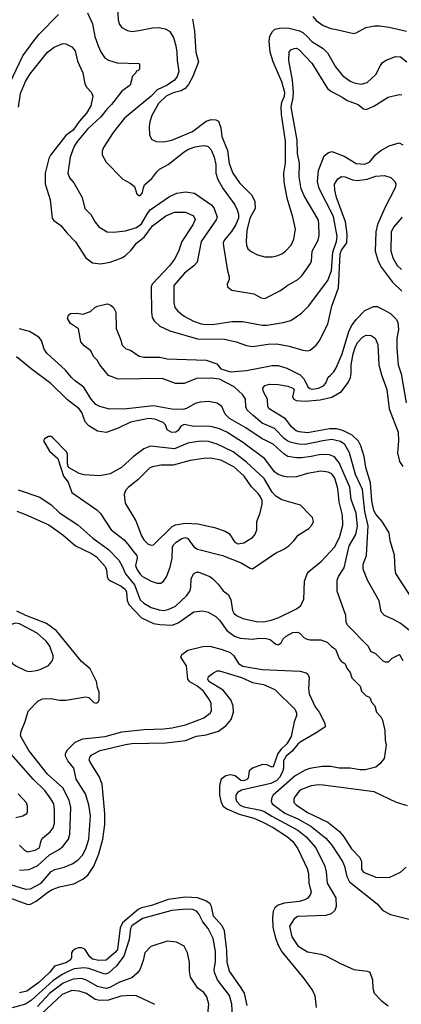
# Model space of a CAD drawing. Extents: x 997028 to 1115134, y 536408 to 618974.
# Tile 438 of 473: x 1073448 to 1076574, y 571484 to 579540. Entities that reach past the tile are written whole.
import ezdxf

# ---------------------------------------------------------------- set-up
doc = ezdxf.new("R2010")
doc.units = 0

msp = doc.modelspace()

# ---------------------------------------------------------------- linework, layer by layer
at = {"layer": '0CON10XD'}
for points in [[(1074249.6, 579655), (1074253.3, 579535), (1074265, 579501.2), (1074285.5, 579475.5), (1074330.7, 579450.7), (1074365, 579444.4), (1074425, 579450.5), (1074535, 579473.8), (1074585, 579476.2), (1074640, 579465), (1074674.5, 579444.5), (1074706.7, 579395), (1074726, 579326), (1074735.4, 579275), (1074736.9, 579205), (1074752.6, 579115), (1074738.8, 579075), (1074715, 579046.2), (1074654.5, 579005), (1074573.9, 578965), (1074524.6, 578915), (1074305.5, 578735), (1074213.7, 578616.3), (1074134.2, 578495), (1074122.5, 578465), (1074124, 578435), (1074155, 578373.3), (1074293.3, 578235), (1074352.3, 578202.3), (1074387.5, 578175), (1074407.5, 578115), (1074425, 578100), (1074435, 578100), (1074455, 578122.5), (1074458.8, 578155), (1074471.2, 578188.8), (1074530.6, 578239.4), (1074570.5, 578295), (1074593.8, 578316.2), (1074663.9, 578356.1), (1074795, 578458.8), (1074830.4, 578479.6), (1074885, 578500), (1074935, 578508.9), (1074965, 578509.6), (1074991.1, 578501.1), (1075015, 578474.4), (1075042, 578415), (1075053.3, 578355), (1075054.7, 578285), (1075071.5, 578231.5), (1075115.2, 578155.2), (1075208.8, 578025), (1075230, 577985), (1075239.8, 577949.8), (1075240.6, 577915), (1075218.4, 577865), (1075182.4, 577807.6), (1075125, 577739.2), (1075114.5, 577715), (1075116.5, 577686.5), (1075150, 577485), (1075164, 577435), (1075164, 577415), (1075148, 577375), (1075148.8, 577355), (1075185, 577325.8), (1075365, 577297.5), (1075425, 577264.4), (1075455, 577259.4), (1075585, 577324.4), (1075635, 577363.5), (1075725.3, 577414.7), (1075759.4, 577445), (1075828.9, 577545), (1075836.7, 577565), (1075843.5, 577645), (1075893.3, 577735), (1075899.5, 577775), (1075899.1, 577875), (1075893.5, 577905), (1075778.1, 578098.1), (1075754.6, 578155), (1075738.2, 578255), (1075738.9, 578365), (1075723.6, 578445), (1075721.6, 578555), (1075672.3, 578825), (1075688, 578902), (1075689.9, 578945), (1075682, 579045), (1075653.3, 579205), (1075655.6, 579275), (1075667.9, 579292.1), (1075694.7, 579305.3), (1075715, 579306.2), (1075735, 579296.2), (1075840, 579185), (1075967.8, 578977.8), (1076001.5, 578951.5), (1076095, 578903.8), (1076128.8, 578878.8), (1076220, 578845), (1076265, 578811.2), (1076285, 578806), (1076348.3, 578831.7), (1076464.6, 578905.4), (1076555, 578926.7), (1076577.5, 578925)], [(1073365.2, 579014.8), (1073474.7, 579245.3), (1073563.3, 579366.8), (1073608.1, 579421.9), (1073766.6, 579583.4)], [(1074004, 579595), (1074042.9, 579505), (1074062.4, 579402.4), (1074089.5, 579325), (1074115, 579270), (1074141.4, 579231.4), (1074175, 579209.4), (1074245, 579187.1), (1074425, 579180), (1074430, 579175), (1074430, 579135), (1074415, 579120), (1074401.7, 579118.3), (1074400, 579105), (1074371.7, 579078.3), (1074353.3, 579005), (1074285, 578956.2), (1074200.6, 578845), (1074165, 578811.5), (1074113.1, 578745), (1074041.5, 578678.5), (1074002.5, 578645), (1073920, 578545), (1073895, 578504.3), (1073861.8, 578415), (1073843.1, 578283.1), (1073856.8, 578246.8), (1073890, 578205), (1073960.8, 578085), (1073981.4, 577995), (1074030, 577945), (1074065, 577883.8), (1074095, 577846), (1074164.5, 577804.5), (1074215, 577801.1), (1074315, 577810.9), (1074405, 577838.5), (1074445, 577870.4), (1074494.1, 577955), (1074517, 577983), (1074675.8, 578094.2), (1074735, 578121.5), (1074805, 578131.9), (1074879.1, 578119.1), (1075021.7, 578021.7), (1075039.5, 577995), (1075064.4, 577925), (1075058.1, 577901.9), (1074934.6, 577725), (1074901.4, 577555), (1074874, 577526), (1074797.5, 577465), (1074711.2, 577365), (1074710.5, 577225), (1074718.9, 577185), (1074741.9, 577155), (1074795, 577114.5), (1074872.6, 577072.6), (1074935, 577052.5), (1074975, 577046.7), (1075045, 577048), (1075185, 577069.6), (1075275, 577071.5), (1075435, 577041.5), (1075475, 577040.5), (1075605, 577061.5), (1075670, 577080), (1075755, 577138), (1075814, 577195), (1075971.1, 577405), (1076001.1, 577488.9), (1076012.3, 577637.7), (1076043.8, 577725), (1076048.8, 577765), (1076019.4, 577929.4), (1075901.1, 578158.9), (1075886.9, 578215), (1075896.5, 578305), (1075942, 578425), (1075976.6, 578453.4), (1076005, 578460), (1076104.2, 578424.2), (1076205, 578363.1), (1076275, 578357.3), (1076315, 578377.3), (1076361.4, 578435), (1076405, 578469.4), (1076475, 578507.5), (1076555, 578532.5), (1076585, 578516)], [(1074864, 579545), (1074879.4, 579445), (1074891.8, 579275), (1074913.1, 579195), (1074865.3, 579074.7), (1074830.9, 579009.1), (1074802.4, 578977.6), (1074771.1, 578958.9), (1074705, 578940.2), (1074647.5, 578915), (1074584.7, 578855), (1074530.5, 578755), (1074514.4, 578705), (1074507.1, 578665), (1074510.8, 578595), (1074530.3, 578560.3), (1074565, 578542), (1074625, 578540.8), (1074695, 578554.5), (1074862.9, 578625), (1074975, 578709.2), (1075015, 578722.5), (1075055, 578720), (1075075, 578710), (1075095.7, 578654.3), (1075103.9, 578583.9), (1075149.5, 578469.5), (1075162.8, 578362.8), (1075192.5, 578285), (1075247.5, 578205), (1075349.5, 578105), (1075373.6, 578053.6), (1075377.8, 577995), (1075332.9, 577917.1), (1075307.7, 577815), (1075303.9, 577723.9), (1075305.6, 577695), (1075316, 577665), (1075343.6, 577643.6), (1075396.4, 577616.4), (1075455, 577600), (1075515, 577600.6), (1075555, 577608.9), (1075595, 577624.4), (1075625.8, 577645), (1075670.9, 577695), (1075692.7, 577745), (1075705.6, 577825), (1075686.2, 577925), (1075639.5, 578079.5), (1075613.4, 578213.4), (1075611.1, 578285), (1075625.9, 578365), (1075625.9, 578545), (1075592.9, 578762.9), (1075589.3, 578825), (1075594.8, 578865.2), (1075616.8, 578915), (1075618.6, 578945), (1075595, 579030), (1075523.9, 579195), (1075498.8, 579275), (1075490, 579365), (1075495.7, 579405), (1075518.1, 579441.9), (1075538.8, 579461.2), (1075575, 579470.8), (1075645, 579472.5), (1075738.8, 579448.8), (1075767.1, 579435), (1075801.1, 579401.1), (1075841.3, 579361.3), (1075932.7, 579302.7), (1075969.7, 579269.7), (1076034.5, 579155), (1076092.4, 579082.4), (1076155, 579036.4), (1076195, 579019.2), (1076247.1, 579012.9), (1076295, 579025.6), (1076365, 579090), (1076402, 579165), (1076420.3, 579189.7), (1076450.5, 579209.5), (1076525, 579238.8), (1076567.5, 579235), (1076620, 579195)], [(1075849.1, 579565), (1075875, 579533.8), (1075932.4, 579492.4), (1075995, 579467.3), (1076028.7, 579461.3), (1076185, 579427.1), (1076205, 579431.9), (1076284.1, 579475.9), (1076355, 579489.3), (1076395, 579490.3), (1076475, 579478.5), (1076616.7, 579445)], [(1073437.1, 578825), (1073453.4, 578935), (1073496.6, 579033.4), (1073533.2, 579096.8), (1073675.7, 579275), (1073730.8, 579315), (1073800, 579345), (1073825, 579341.9), (1073875, 579318.6), (1073901.4, 579285), (1073920.7, 579200.7), (1073965.9, 579104.1), (1073981.9, 579015), (1073997.1, 578985), (1074035, 578943.8), (1074045.6, 578915), (1074029.6, 578835), (1073995.4, 578775), (1073934.1, 578705.9), (1073885.4, 578634.6), (1073826.8, 578593.2), (1073699.8, 578430.2), (1073685.6, 578405), (1073655.7, 578285), (1073655.6, 578195.6), (1073696.4, 578066.4), (1073712.9, 577915), (1073727.6, 577897.6), (1073785.8, 577855), (1073832.9, 577795), (1073905, 577722), (1073990.3, 577590.3), (1074045, 577549.2), (1074108.8, 577541.2), (1074187.5, 577555), (1074285, 577591.4), (1074315, 577611.4), (1074360.9, 577655), (1074405, 577712.7), (1074468.2, 577761.8), (1074535, 577853.1), (1074644.4, 577935), (1074715, 577964.7), (1074805, 577965.4), (1074871.4, 577935), (1074884.4, 577905), (1074865, 577862.5), (1074775.5, 577725), (1074748.1, 577641.9), (1074715, 577580), (1074674.2, 577525.8), (1074533.3, 577375), (1074523.3, 577355), (1074527.4, 577147.4), (1074533.4, 577103.4), (1074549.2, 577075), (1074595, 577033.1), (1074676.2, 576995), (1074905, 576927.6), (1075125, 576926.1), (1075220, 576905), (1075305, 576873.5), (1075355, 576865.5), (1075484, 576886), (1075555, 576887.7), (1075655, 576869.6), (1075767.2, 576837.2), (1075805, 576830), (1075826.7, 576835), (1075875, 576876), (1075900.3, 576909.7), (1075971.1, 577048.9), (1076003.4, 577196.6), (1076058.8, 577345), (1076073.1, 577625), (1076084, 577655), (1076126.3, 577713.7), (1076130.7, 577785), (1076117, 577887), (1076042.9, 578085), (1076029.1, 578145), (1076026.2, 578195), (1076055, 578236.7), (1076085, 578256.5), (1076115, 578254.6), (1076175, 578229.2), (1076215, 578225.4), (1076295, 578234.6), (1076365, 578258.2), (1076435, 578264.4), (1076487.8, 578247.8), (1076523.6, 578213.6), (1076529.4, 578195), (1076522.2, 578165), (1076440.9, 578005), (1076379.6, 577865), (1076365.9, 577804.1), (1076359.2, 577645), (1076385.3, 577565), (1076411.5, 577511.5), (1076502.5, 577392.5), (1076578.1, 577318.1)], [(1076580.9, 577925), (1076508.3, 577841.7), (1076489.3, 577800.7), (1076487.1, 577645), (1076507.3, 577585), (1076539, 577529), (1076575, 577495.4)], [(1076663.1, 574525), (1076565, 574601.2), (1076505, 574636.4), (1076435, 574664.4), (1076408.6, 574695), (1076391.4, 574785), (1076297.1, 574955), (1076261.1, 575045), (1076262.5, 575085), (1076287.5, 575155), (1076293, 575257), (1076301.1, 575398.9), (1076273.5, 575516.5), (1076254.8, 575695), (1076198.7, 575818.7), (1076148.9, 575995), (1076111.6, 576065), (1076075, 576090), (1076005, 576103.9), (1075931.2, 576095), (1075785, 576064.8), (1075735, 576066.8), (1075671.5, 576081.5), (1075645, 576091.4), (1075615, 576112.5), (1075534.5, 576194.5), (1075435, 576239.7), (1075360.4, 576300.4), (1075311.5, 576345), (1075301.1, 576371.1), (1075297.5, 576435), (1075275, 576470.6), (1075205, 576536), (1075085, 576598.8), (1075015, 576606.2), (1074896.4, 576603.6), (1074795, 576563.8), (1074725, 576563.8), (1074615, 576603.3), (1074255, 576600), (1074175, 576630), (1074105, 576716.7), (1074083.3, 576755), (1074053.3, 576785), (1074029.3, 576829.3), (1073975, 576871.2), (1073948.8, 576905), (1073930.5, 577010.5), (1073865, 577054), (1073838.8, 577095), (1073846.4, 577123.6), (1073865, 577136.2), (1073915, 577140), (1073965, 577130), (1074027.5, 577152.5), (1074064.2, 577185.8), (1074085, 577196.2), (1074165, 577216.2), (1074193.3, 577205), (1074216.7, 577185), (1074236.1, 577146.1), (1074237, 577013), (1074273.3, 576925), (1074286.4, 576876.4), (1074316.4, 576846.4), (1074355.9, 576835.9), (1074426.1, 576786.1), (1074465, 576780), (1074595, 576780), (1074655, 576763.8), (1074974.3, 576754.3), (1075062.5, 576725), (1075095, 576682.5), (1075175, 576660), (1075305, 576669.4), (1075515, 576711.2), (1075565, 576710.4), (1075635, 576688.8), (1075744.3, 576634.3), (1075778, 576598), (1075808.2, 576535), (1075825, 576521.8), (1075845, 576517.3), (1075895.2, 576524.8), (1075936, 576545), (1075954, 576565), (1075974, 576615), (1075990.6, 576629.4)], [(1075990.6, 576629.4), (1076020.9, 576659.1), (1076039.4, 576690.6), (1076088.4, 576805), (1076142.5, 576987.5), (1076165, 577035.6), (1076203.4, 577086.6), (1076275, 577159.2), (1076345, 577192), (1076375, 577192), (1076425, 577169.2), (1076485.5, 577135.5), (1076530.3, 577090.3), (1076544.2, 577065), (1076549.4, 577005), (1076537.9, 576935), (1076536.2, 576855), (1076546.7, 576716.7), (1076571.9, 576641.9), (1076614.7, 576404.7)], [(1073905, 576583.1), (1073872.3, 576612.3), (1073822.2, 576672.2), (1073670.3, 576810.3), (1073648.5, 576845), (1073625.4, 576915), (1073605, 576943.3), (1073527.9, 576987.9), (1073445, 577010.9)], [(1076653.3, 574815), (1076529.7, 575009.7), (1076522.2, 575045), (1076517.4, 575157.4), (1076483.1, 575275), (1076472.8, 575342.8), (1076417.1, 575435), (1076365, 575494.6), (1076348.4, 575525), (1076333.4, 575603.4), (1076321.6, 575751.6), (1076283.4, 575875), (1076268, 575965), (1076243.1, 576053.1), (1076221.8, 576091.8), (1076169.9, 576139.9), (1076095, 576180), (1076043.1, 576193.1), (1075985, 576193.1), (1075805, 576159.7), (1075736.5, 576166.5), (1075711.4, 576175), (1075676.5, 576205), (1075624.4, 576275), (1075491.4, 576355), (1075481.4, 576375), (1075478.1, 576435), (1075445.6, 576495), (1075440, 576525), (1075455, 576546.9), (1075495, 576557.1), (1075563.7, 576556.3), (1075645, 576541.8), (1075685.4, 576525.4), (1075696, 576515), (1075681.4, 576455), (1075694.2, 576435), (1075712, 576425), (1075785, 576420), (1075910.1, 576429.9), (1076005, 576450.8), (1076082.6, 576497.4), (1076139.4, 576570.6), (1076157.2, 576612.8), (1076162.2, 576645), (1076163.4, 576715), (1076179.7, 576805), (1076198.7, 576865), (1076217.6, 576902.4), (1076255, 576942.7), (1076285, 576958.5), (1076326.4, 576956.4), (1076360, 576935), (1076382.2, 576882.2), (1076389.6, 576715), (1076410.4, 576635), (1076455.4, 576515), (1076474.6, 576355), (1076548.5, 576165), (1076550, 576095), (1076542.2, 575995), (1076559.4, 575925), (1076585, 575884.3)], [(1073435, 575693.6), (1073613.1, 575633.1), (1073705, 575571.5), (1073775, 575503.9), (1073925, 575407.5), (1074047.7, 575297.7), (1074175.2, 575205.2), (1074258.8, 575118.8), (1074285.4, 575074.6), (1074315.5, 575005.5), (1074386.8, 574915), (1074435, 574794.5), (1074465.5, 574765), (1074525, 574731.2), (1074590.9, 574710.9), (1074625, 574707.3), (1074665, 574715.4), (1074725, 574742.3), (1074815, 574827.1), (1074841.1, 574865), (1074849.5, 574895), (1074852.2, 574965), (1074870.8, 575005), (1074895, 575020), (1074915, 575019.2), (1075005, 574982.9), (1075027.2, 574967.2), (1075072.7, 574922.7), (1075115.6, 574865.6), (1075155, 574835.8), (1075176.2, 574795), (1075190, 574705), (1075200.5, 574685), (1075223.8, 574663.8), (1075275, 574641.5), (1075387, 574617), (1075445, 574613.8), (1075506.9, 574626.9), (1075571.4, 574648.6), (1075715, 574720), (1075748.6, 574745), (1075776, 574795), (1075780, 574945), (1075802, 575005), (1075815.8, 575024.2), (1075919.8, 575110.2), (1076026.6, 575223.4), (1076066.2, 575303.8), (1076094.6, 575405), (1076092.5, 575485), (1076064.2, 575595), (1076055, 575703.8), (1076028.6, 575788.6), (1076005, 575823.2), (1075975, 575837.3), (1075915, 575844.7), (1075805, 575827.3), (1075715, 575799.1), (1075645, 575797.5), (1075613.1, 575803.1), (1075565, 575819.1), (1075535, 575840), (1075456.4, 575946.4), (1075274, 576084), (1075145.2, 576165.2), (1075085, 576191.4), (1075025, 576208.8), (1074985, 576214.8), (1074875, 576210.3), (1074795, 576227.1), (1074768.8, 576215), (1074745, 576180), (1074726.2, 576165), (1074695, 576163.3), (1074656.7, 576185), (1074642, 576225), (1074622, 576245), (1074555, 576272.2), (1074505, 576276.2), (1074355, 576247.8), (1074255, 576197.5), (1074157, 576163), (1074085, 576174.3), (1074015, 576217.1), (1073985, 576250), (1073955.5, 576325), (1073935, 576355.6), (1073839.7, 576429.7), (1073702.1, 576562.1), (1073542.4, 576682.4), (1073422.7, 576782.7)], [(1076588.8, 574295), (1076565, 574337.5), (1076555, 574343.3), (1076495, 574312.5), (1076465, 574282.5), (1076445, 574282.5), (1076425, 574292.5), (1076365, 574352.5), (1076325, 574370), (1076305, 574412.5), (1076133.3, 574585), (1076120.7, 574610.7), (1076120, 574665), (1076048.9, 574865), (1076047.5, 574955), (1076058.8, 574985), (1076105.7, 575054.3), (1076147.1, 575235), (1076201, 575329), (1076214.8, 575395.2), (1076205, 575502), (1076163.6, 575613.6), (1076151.4, 575715), (1076065.2, 575915.2), (1076025, 575963.8), (1075985, 575979.3), (1075915, 575983.4), (1075835, 575964.7), (1075755, 575954.1), (1075715, 575954.1), (1075645, 575966.8), (1075615, 575986.1), (1075525, 576068), (1075465, 576098), (1075435, 576110.7), (1075299.5, 576199.5), (1075165, 576276.9), (1075131.7, 576311.7), (1075103.2, 576375), (1075065, 576402), (1074995, 576416.5), (1074925, 576411.4), (1074885, 576400.3), (1074815, 576358), (1074785, 576350.8), (1074695, 576354.2), (1074545, 576380), (1074324.1, 576355.9), (1074183.9, 576353.9), (1074105, 576373.8), (1074072.4, 576392.4), (1074032.5, 576435), (1073975, 576526.9), (1073955, 576548.1), (1073905, 576583.1)], [(1074605, 574930.8), (1074625, 574946), (1074649.3, 574980.7), (1074679.6, 575060.4), (1074696, 575135), (1074700.7, 575225), (1074706.8, 575243.2), (1074728.2, 575265), (1074775, 575295.9), (1074805, 575303.4), (1074825, 575295.4), (1074875, 575227.9), (1074905, 575207.6), (1075110, 575155), (1075262, 575095), (1075335, 575052), (1075355, 575046.2), (1075542, 575175), (1075612, 575208), (1075652, 575235), (1075694, 575275), (1075728.3, 575321.7), (1075815, 575376), (1075842, 575405), (1075854, 575435), (1075845.7, 575465.7), (1075825, 575488), (1075747.7, 575567.7), (1075595, 575612.5), (1075545, 575642.1), (1075515.5, 575675.5), (1075451.6, 575785), (1075305, 575920.9), (1075195, 576003.4), (1075065, 576066.6), (1074995, 576088.2), (1074927.4, 576092.6), (1074825.9, 576074.1), (1074715, 576028.7), (1074519.3, 576050.7), (1074465, 576029.4), (1074377.3, 575962.7), (1074281.9, 575875), (1074188.8, 575825), (1074105, 575808.9), (1073975.7, 575815.7), (1073935, 575826.2), (1073847.5, 575875), (1073840, 575905), (1073840, 575985), (1073832.5, 576005), (1073719.3, 576119.3), (1073705, 576130), (1073685, 576130), (1073650.7, 576109.3), (1073642.5, 576095), (1073690.7, 576010.7), (1073758.8, 575948.8), (1073806.7, 575805), (1073844, 575755), (1073875, 575671.2), (1074080.9, 575530.9), (1074109.5, 575499.5), (1074196, 575366), (1074304.5, 575285), (1074345.7, 575235.7), (1074373.3, 575193.3), (1074408.1, 575155), (1074411.1, 575135), (1074397.1, 575075), (1074407.3, 575045), (1074435, 575003.5), (1074455, 574983.5), (1074525, 574946.9), (1074575, 574930.8), (1074605, 574930.8)], [(1074525, 575239.5), (1074545, 575244.4), (1074696.4, 575393.6), (1074725, 575407.7), (1074805, 575420), (1074905.9, 575415.9), (1075043.8, 575385), (1075130, 575355), (1075164, 575335), (1075208.8, 575265), (1075235, 575251.9), (1075285, 575258.6), (1075355, 575304.4), (1075374.3, 575325), (1075388.9, 575365), (1075391.5, 575435), (1075416.5, 575505), (1075432.7, 575575), (1075432.9, 575605), (1075420.9, 575635), (1075402.1, 575662.1), (1075346.7, 575716.7), (1075286.1, 575805), (1075202.1, 575882.1), (1075095, 575935.9), (1075011.1, 575951.1), (1074955, 575950.8), (1074845, 575933.9), (1074705, 575894.6), (1074605, 575895.4), (1074535, 575882.5), (1074515, 575872.5), (1074415, 575774.3), (1074335, 575712.5), (1074315, 575688.8), (1074304.2, 575655), (1074312.9, 575585), (1074400.2, 575440.2), (1074445, 575316), (1074465, 575284.2), (1074499.8, 575249.8), (1074525, 575239.5)], [(1073425, 575517.5), (1073495, 575492.7), (1073686.5, 575406.5), (1073800.6, 575325), (1073906.2, 575236.2), (1074035, 575172.8), (1074077.3, 575145), (1074147.3, 575065), (1074158.5, 575035), (1074163.5, 574985), (1074173.6, 574963.6), (1074198.1, 574945), (1074280, 574905), (1074311.1, 574881.1), (1074321.8, 574855), (1074328.8, 574788.8), (1074342.4, 574755), (1074445, 574645.4), (1074545, 574600), (1074595, 574590.4), (1074696.3, 574586.3), (1074745, 574605.4), (1074875, 574695.4), (1074945, 574703.8), (1074992.6, 574692.6), (1075055, 574656.9), (1075085, 574626.9), (1075145, 574543.3), (1075206.5, 574496.5), (1075255, 574478.5), (1075355, 574470.9), (1075411.4, 574478.6), (1075467.4, 574477.4), (1075498.3, 574468.3), (1075545, 574430), (1075565, 574426.2), (1075589.5, 574440.5), (1075606.4, 574473.6), (1075630, 574495), (1075686.2, 574525), (1075725, 574530), (1075745, 574518.6), (1075774.6, 574484.6), (1075795, 574473.3), (1075825, 574466.5), (1075915, 574466.9), (1075967.4, 574447.4), (1076000.5, 574410.5), (1076035, 574390), (1076065, 574312.5), (1076080.5, 574290.5), (1076115, 574270), (1076127.5, 574235), (1076155, 574200), (1076167.5, 574155), (1076236.1, 574086.1), (1076246.7, 574045), (1076285, 574006.7), (1076308.8, 573998.8), (1076318.8, 573988.8), (1076330, 573955), (1076356.7, 573925), (1076370, 573875), (1076406.1, 573836.1), (1076418.8, 573808.8), (1076438.6, 573725), (1076442.2, 573645), (1076450.6, 573605), (1076433.1, 573495), (1076398.1, 573451.9), (1076365, 573425.5), (1076277.6, 573402.4), (1076237.4, 573402.6), (1076155, 573415.4), (1076065, 573417.1), (1075995, 573429.5), (1075925, 573429.5), (1075825, 573413.1), (1075785, 573400), (1075705, 573354.6), (1075523.1, 573195), (1075512.8, 573177.2), (1075508.1, 573145), (1075516.5, 573125), (1075618.6, 573048.6), (1075725, 573001.1), (1075832.1, 572942.1), (1075954, 572844), (1076003.2, 572785), (1076092.8, 572652.8), (1076109.4, 572615), (1076128.5, 572528.5), (1076150, 572485), (1076376, 572305), (1076421.9, 572251.9), (1076485, 572220), (1076647.6, 572177.6)], [(1073445, 572581.3), (1073525, 572587.1), (1073595, 572619.6), (1073692.3, 572707.7), (1073765, 572747.1), (1073801.9, 572775), (1073848.1, 572835), (1073858.5, 572875), (1073866, 573094), (1073853.1, 573155), (1073802.3, 573255), (1073676.5, 573366.5), (1073521.5, 573561.5), (1073458, 573675), (1073455.4, 573695), (1073461.5, 573725), (1073492.8, 573797.2), (1073517.9, 573882.1), (1073595, 573964.3), (1073635.6, 573984.4), (1073705, 573986.9), (1073775, 573972.5), (1073825, 573972.5), (1073990.5, 574000.5), (1074015, 573993.8), (1074055, 573953.3), (1074075, 573946.7), (1074090, 573955), (1074098.8, 573975), (1074097.7, 574037.7), (1074083.8, 574075), (1074076, 574125), (1074025, 574230), (1073955, 574290), (1073749, 574539), (1073668.6, 574598.6), (1073498.5, 574665), (1073425, 574701.3)], [(1073525, 574207.5), (1073585, 574214.3), (1073615, 574222.5), (1073683.4, 574256.6), (1073712, 574288), (1073722.5, 574315), (1073721.8, 574335), (1073695, 574414.2), (1073664.5, 574455), (1073590.3, 574520.3), (1073445, 574597.5), (1073415, 574601.6), (1073385.8, 574594.2), (1073355, 574564.3), (1073337, 574533), (1073329.2, 574505), (1073339.7, 574405), (1073372.1, 574295), (1073385.6, 574275), (1073415, 574252.2), (1073501.3, 574211.3), (1073525, 574207.5)], [(1073255, 572499.7), (1073495, 572425.9), (1073535, 572429.4), (1073623.2, 572475), (1073705, 572571.5), (1073735, 572586.9), (1073811.2, 572605), (1073877.8, 572632.2), (1073925, 572664.5), (1073962.1, 572705), (1073989.7, 572755), (1074015.3, 572835), (1074027.6, 573025), (1074014, 573115), (1073987.5, 573205), (1073910.5, 573325), (1073890.8, 573415), (1073842.5, 573475), (1073824, 573515), (1073824.2, 573535.8), (1073838.8, 573565), (1073901.2, 573628.8), (1073964, 573656), (1074146.7, 573675), (1074285, 573712.3), (1074467.9, 573732.1), (1074625, 573736.9), (1074695.4, 573745.4), (1074805, 573770.8), (1074915, 573812.3), (1074955, 573827.5), (1075006.9, 573865), (1075017.5, 573885), (1075016.2, 573945), (1075003.8, 573975), (1074952, 574045), (1074898.6, 574088.6), (1074842.4, 574122.4), (1074825.6, 574145), (1074813.5, 574253.5), (1074768, 574325), (1074776.2, 574345), (1074825, 574382.5), (1074947.6, 574412.4), (1075005, 574413.1), (1075105, 574387.5), (1075172.1, 574362.1), (1075202.9, 574335), (1075241.1, 574271.1), (1075275, 574250.7), (1075435, 574224.1), (1075745, 574208.6), (1075795, 574196), (1075807.1, 574185), (1075818.2, 574158.2), (1075813.3, 574065), (1075818.5, 574025), (1075868, 573918), (1075900, 573875), (1075948, 573785), (1075948.8, 573755), (1075882.8, 573707.2), (1075745, 573628.2), (1075725, 573611.8), (1075680, 573555), (1075631.1, 573515), (1075609.7, 573475), (1075607.6, 573415), (1075600.2, 573385), (1075575, 573338.4), (1075554.7, 573315), (1075505, 573290.6), (1075265.6, 573235), (1075232.7, 573217.3), (1075218.8, 573195), (1075217.7, 573165), (1075223.8, 573145), (1075253.2, 573113.2), (1075285, 573100.4), (1075421.9, 573071.9), (1075455, 573059.8), (1075512.7, 573022.7), (1075725, 572908.1), (1075795.5, 572855.5), (1075873.1, 572765), (1075946.2, 572615), (1075958.1, 572568.1), (1075965.4, 572475), (1076037.8, 572355), (1076040.5, 572285), (1076028.8, 572251.2), (1075998.8, 572225), (1075955, 572209.5), (1075725, 572202.7), (1075695, 572182.9), (1075657.2, 572122.8), (1075676.9, 572035), (1075725, 571962.2), (1075805, 571913.6), (1075867.6, 571902.4), (1075915, 571894.4), (1075955, 571880), (1076075, 571817.1), (1076185, 571769.2), (1076296.1, 571756.1), (1076316.4, 571746.4), (1076338.8, 571685), (1076340, 571615), (1076351.2, 571575), (1076409.2, 571515), (1076465, 571472.2)], [(1074315, 573608.9), (1074365, 573617), (1074645, 573624.1), (1074805, 573642.5), (1074895, 573676.7), (1074975, 573689.6), (1075075, 573717.9), (1075139.4, 573765), (1075179.1, 573815), (1075199.1, 573875), (1075196.9, 573926.9), (1075178.5, 573975), (1075115.5, 574055), (1074998.2, 574125), (1074989.6, 574145), (1074994.1, 574165.9), (1075035, 574197.1), (1075065, 574211.2), (1075085, 574212.9), (1075265, 574157.7), (1075355, 574117.8), (1075445, 574101.5), (1075538.5, 574058.5), (1075704.2, 573895), (1075714.4, 573865), (1075714.4, 573845), (1075696.2, 573795), (1075671.6, 573675), (1075635, 573613.9), (1075589.3, 573570.7), (1075562.3, 573535), (1075525, 573428), (1075515, 573424.3), (1075472.5, 573442.5), (1075435.3, 573445.3), (1075353.8, 573416.2), (1075326.9, 573395), (1075318.9, 573335), (1075307.8, 573322.2), (1075285, 573311.9), (1075258.6, 573315), (1075212.6, 573352.6), (1075175, 573362), (1075135, 573353), (1075098.7, 573325), (1075083.8, 573275), (1075085.3, 573195.3), (1075098.4, 573135), (1075115, 573106.2), (1075145, 573083.2), (1075245, 573040), (1075365, 573005.7), (1075435, 572976.7), (1075525, 572930.8), (1075642.1, 572855), (1075684.5, 572815), (1075727.2, 572757.2), (1075802.1, 572595), (1075812.5, 572555), (1075817.1, 572475), (1075834.5, 572405), (1075831.1, 572385), (1075806.9, 572353.1), (1075782.2, 572337.8), (1075737.5, 572325), (1075615, 572312.9), (1075565, 572295.6), (1075537.6, 572272.4), (1075523.1, 572245), (1075517.5, 572195), (1075520.4, 572115), (1075541.1, 572035), (1075562.6, 571972.6), (1075594.1, 571914.1), (1075776.1, 571696.1), (1075846.4, 571596.4), (1075865.8, 571555), (1075875, 571457.5)], [(1073445.9, 572785.9), (1073485.9, 572745.9), (1073512.4, 572732.4), (1073575, 572744), (1073609.5, 572765), (1073624.4, 572825), (1073635, 572844.2), (1073697.3, 572895), (1073721.2, 572928.8), (1073731.6, 572965), (1073733.3, 573073.3), (1073726.4, 573125), (1073703.6, 573165), (1073652.7, 573232.7), (1073556.9, 573325), (1073355.3, 573555.3)], [(1073359.1, 572359.1), (1073515, 572300.8), (1073535.3, 572304.7), (1073581.4, 572328.6), (1073677.5, 572402.5), (1073715, 572423.9), (1073775, 572445.3), (1073890.8, 572469.2), (1073965, 572507.3), (1074005, 572540.6), (1074055.3, 572614.7), (1074094.7, 572715.3), (1074129.4, 572835), (1074146.1, 572955), (1074146.1, 573043.9), (1074124.5, 573285), (1074098.3, 573348.3), (1074024.4, 573465), (1074018.1, 573485), (1074021.9, 573505), (1074039.2, 573525), (1074108.2, 573561.8), (1074315, 573608.9)], [(1076625, 573108), (1076535, 573134), (1076351.2, 573221.2), (1075933.5, 573276.5), (1075895, 573279.2), (1075835, 573270.8), (1075755, 573240.9), (1075733.3, 573225), (1075703.3, 573185), (1075694.5, 573165), (1075694.4, 573135), (1075712.9, 573115), (1075805, 573054.7), (1075973, 572973), (1076066.6, 572896.6), (1076103.3, 572853.3), (1076166.2, 572756.2), (1076234.5, 572685), (1076246.6, 572653.4), (1076246.9, 572586.9), (1076264, 572565), (1076365, 572523.3), (1076475, 572522.9), (1076565.7, 572564.3), (1076613.3, 572605)], [(1073415, 573013.1), (1073472.5, 573025), (1073506.2, 573045), (1073511.7, 573058.3), (1073512.5, 573105), (1073503.2, 573133.2), (1073434.2, 573205)], [(1075310.7, 571475), (1075287.9, 571575), (1075257.1, 571627.1), (1075165, 571754.2), (1075146.1, 571826.1), (1075143.5, 571925), (1075125.3, 572085.3), (1075105.3, 572125.3), (1075034.6, 572205), (1075019.6, 572285), (1075007.3, 572307.3), (1074971.9, 572331.9), (1074905, 572354.2), (1074805, 572360), (1074665, 572341.2), (1074526.6, 572293.4), (1074445, 572273), (1074419.5, 572260.5), (1074289.1, 572150.9), (1074270.3, 572109.7), (1074247.6, 571932.4), (1074235, 571912.4), (1074155, 571846), (1074095, 571842.1), (1074045, 571854.7), (1074021.7, 571871.7), (1073981.1, 571935), (1073955, 571946.9), (1073930, 571945), (1073900, 571935), (1073880.2, 571919.8), (1073873.1, 571905), (1073871.9, 571865), (1073861.1, 571845), (1073825, 571824.4), (1073734, 571796), (1073691.8, 571745), (1073605, 571663.6), (1073505, 571590.3), (1073447, 571577)], [(1075190.9, 571395), (1075184.1, 571485), (1075166, 571555), (1075068.2, 571685), (1075043.9, 571743.9), (1075040.8, 571765), (1075051.3, 571835), (1075052.5, 571915), (1075032.8, 572022.8), (1074991.1, 572105), (1074949, 572159), (1074916.4, 572225), (1074895, 572246), (1074865, 572258.6), (1074815, 572263.7), (1074695, 572251.9), (1074455, 572186.3), (1074367.2, 572125), (1074355.3, 572105), (1074344.2, 572015), (1074301.9, 571878.1), (1074241.8, 571798.2), (1074175, 571738.2), (1074145, 571732), (1074015, 571776.3), (1073975, 571783.7), (1073895, 571773.3), (1073843.8, 571753.8), (1073795, 571728), (1073719.5, 571675), (1073545, 571517.1), (1073495, 571486.2), (1073385, 571454)], [(1074988.5, 571405), (1074996.5, 571485), (1074981.4, 571545), (1074955, 571580), (1074906.6, 571616.6), (1074848, 571705), (1074837.5, 571755), (1074837.5, 571825), (1074822.5, 571905), (1074795, 571960), (1074732.7, 571992.7), (1074655, 572000), (1074522.6, 571957.4), (1074472, 571905), (1074458.3, 571841.7), (1074430.6, 571765), (1074411.1, 571738.9), (1074365, 571700.4), (1074265, 571666), (1074185, 571621.2), (1074155, 571612.2), (1074085, 571628.8), (1073995, 571681.4), (1073955, 571695.3), (1073885, 571690.6), (1073803.9, 571656.1), (1073694.3, 571575), (1073593.6, 571466.4)], [(1074555, 571483.8), (1074405, 571552.5), (1074355, 571555.5), (1074275, 571549.6), (1074175, 571519.2), (1074105, 571514.1), (1074065, 571522.3), (1073995, 571572.4), (1073935, 571592.6), (1073875, 571596.2), (1073795, 571563.8), (1073625.8, 571405)]]:
    msp.add_lwpolyline(points, dxfattribs=at)

doc.saveas('drawing.dxf')
